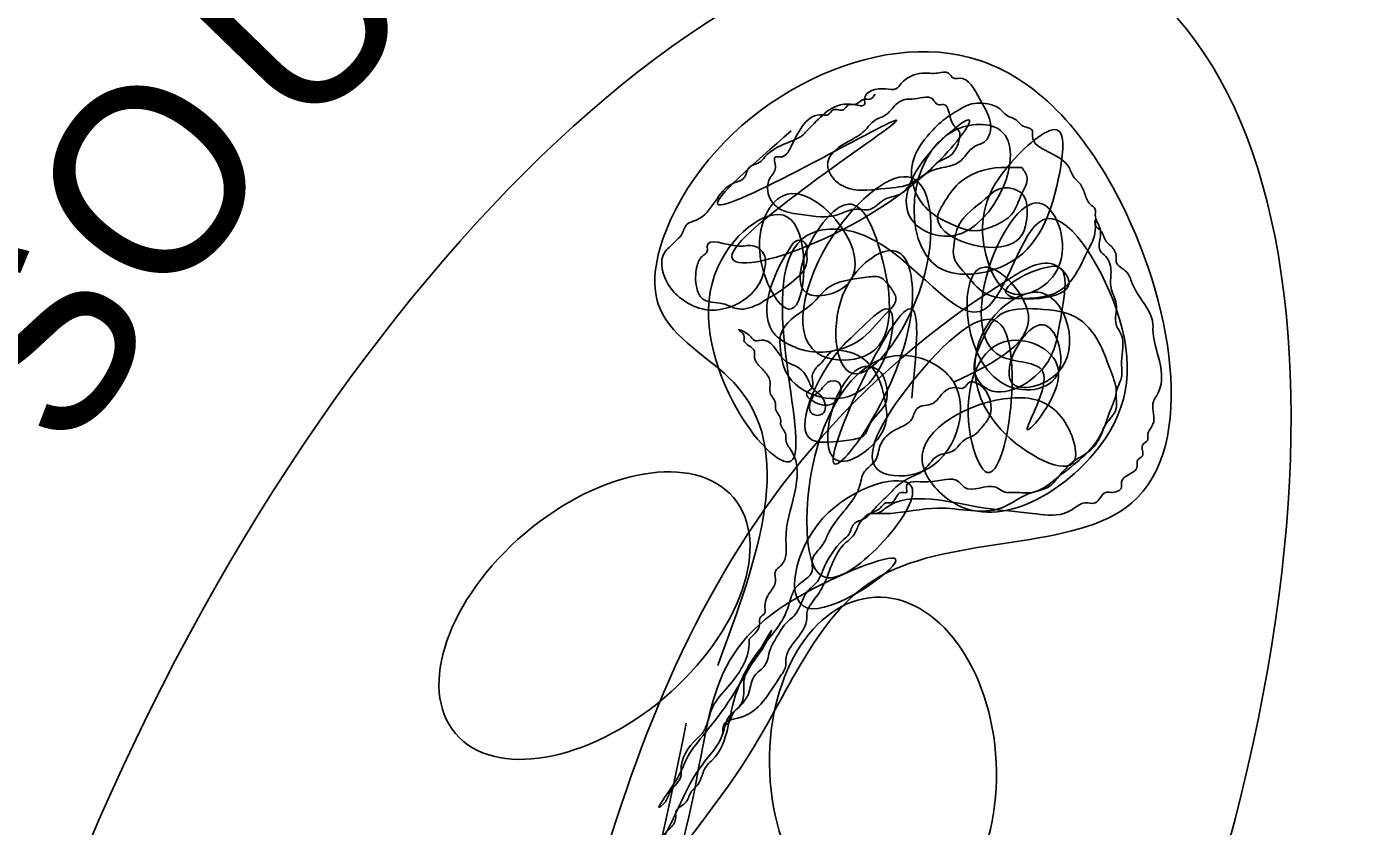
# Model space of a CAD drawing. Extents: x -796 to 2793, y -4650 to 4425.
# Drawn here: x 2627.02 to 2641.89, y 3356.06 to 3364.95 of the extents above; entities that cross this region are included whole.
import ezdxf

# ---------------------------------------------------------------- set-up
doc = ezdxf.new("R2010")
doc.units = 0
doc.layers.add('RD_HC_Data', color=7, linetype='Continuous')
doc.layers.add('RD_HC_Data_Tic', color=7, linetype='Continuous')

msp = doc.modelspace()

# ---------------------------------------------------------------- linework, layer by layer
at = {"layer": 'RD_HC_Data'}
for centre, major_axis, ratio in [((2633.164, 3354.462), (-9.013, -17.5), 0.587971), ((2633.485, 3354.229), (-5.367, -11.55), 0.466338), ((2633.339, 3358.4), (-1.546, -1.313), 0.591245), ((2636.548, 3356.708), (0.088, -1.896), 0.664387)]:
    msp.add_ellipse(centre, major_axis=major_axis, ratio=ratio, dxfattribs=at)
for points in [[(2634.36, 3357.204), (2632.727, 3353.704), (2632.085, 3354.229), (2631.093, 3354.054), (2631.268, 3352.596), (2630.102, 3352.246), (2630.102, 3351.721), (2630.568, 3351.896), (2631.268, 3351.079), (2628.935, 3350.087), (2630.918, 3348.804), (2632.377, 3347.812), (2631.735, 3350.262), (2632.26, 3350.612), (2633.543, 3349.796), (2633.893, 3351.254), (2633.893, 3351.721), (2634.885, 3351.896), (2635.06, 3352.421), (2634.068, 3352.246), (2633.368, 3353.062), (2635.06, 3356.854), (2636.518, 3358.837), (2639.318, 3359.654), (2639.143, 3363.096), (2637.51, 3364.612), (2634.185, 3362.804), (2634.068, 3361.812), (2634.885, 3360.996), (2634.71, 3357.846)], [(2636.46, 3364.204), (2636.402, 3364.146), (2636.343, 3364.146), (2636.227, 3364.087), (2636.168, 3364.087), (2636.11, 3364.029), (2635.993, 3364.029), (2635.935, 3363.971), (2635.877, 3363.971), (2635.527, 3363.621), (2635.41, 3363.504), (2635.352, 3363.504), (2635.352, 3363.387), (2635.293, 3363.271), (2635.293, 3363.037), (2635.41, 3362.921), (2635.643, 3362.862), (2636.052, 3362.862), (2636.227, 3362.921), (2636.402, 3362.921), (2636.577, 3363.037), (2636.752, 3363.096), (2636.868, 3363.212), (2637.043, 3363.329), (2637.16, 3363.446), (2637.277, 3363.504), (2637.393, 3363.679), (2637.393, 3363.796), (2637.335, 3363.854), (2637.218, 3364.087), (2637.16, 3364.087), (2637.102, 3364.146), (2636.868, 3364.146), (2636.81, 3364.146), (2636.693, 3364.087), (2636.577, 3363.971), (2636.46, 3363.912), (2636.343, 3363.796), (2636.168, 3363.679), (2635.935, 3363.446), (2635.935, 3363.387), (2635.993, 3363.271), (2636.052, 3363.212), (2636.168, 3363.154), (2636.577, 3363.154), (2636.868, 3363.212), (2637.043, 3363.329), (2637.218, 3363.387), (2637.393, 3363.446), (2637.568, 3363.621), (2637.685, 3363.679), (2637.743, 3363.796), (2637.627, 3364.146), (2637.393, 3364.379), (2637.335, 3364.379), (2637.277, 3364.437), (2637.16, 3364.437), (2636.985, 3364.437), (2636.752, 3364.321), (2636.693, 3364.262), (2636.577, 3364.262), (2636.343, 3364.146), (2636.343, 3364.087), (2636.227, 3364.087), (2635.76, 3363.854), (2635.702, 3363.796), (2635.643, 3363.737), (2635.527, 3363.679), (2635.235, 3363.504), (2635.177, 3363.446), (2635.06, 3363.387), (2635.002, 3363.271), (2634.885, 3363.212), (2634.477, 3362.804), (2634.36, 3362.746), (2634.302, 3362.629), (2634.243, 3362.571), (2634.185, 3362.512), (2634.127, 3362.454), (2634.185, 3362.046), (2634.302, 3361.929), (2634.535, 3361.812), (2634.768, 3361.812), (2635.177, 3362.104), (2635.235, 3362.279), (2635.235, 3362.396), (2635.118, 3362.512), (2634.943, 3362.512), (2634.593, 3362.512), (2634.593, 3362.454), (2634.535, 3362.396), (2634.477, 3362.279), (2634.477, 3362.046), (2634.535, 3361.929), (2634.768, 3361.871), (2634.943, 3361.812), (2635.177, 3361.871)], [(2635.06, 3358.137), (2635.06, 3358.079), (2634.827, 3357.612), (2634.652, 3357.379), (2634.593, 3357.204), (2634.535, 3357.087), (2634.477, 3357.029), (2634.302, 3356.679), (2634.302, 3356.621), (2634.185, 3356.446), (2634.127, 3356.329), (2634.068, 3356.271), (2634.243, 3356.562), (2634.36, 3356.796), (2634.827, 3357.437), (2635.293, 3358.196), (2635.235, 3358.079), (2635.118, 3357.904), (2635.002, 3357.671), (2635.002, 3357.554), (2634.943, 3357.379), (2634.885, 3357.321), (2634.827, 3357.204), (2634.768, 3357.146), (2634.768, 3357.087), (2634.768, 3357.146), (2634.943, 3357.262), (2635.41, 3357.729), (2635.468, 3357.846), (2635.468, 3357.904), (2635.585, 3358.137), (2635.702, 3358.371), (2635.702, 3358.429), (2635.76, 3358.546), (2635.877, 3358.721), (2636.11, 3359.187), (2636.227, 3359.304), (2636.285, 3359.421), (2636.402, 3359.537), (2636.518, 3359.596), (2636.577, 3359.654), (2636.635, 3359.654), (2636.693, 3359.712), (2636.752, 3359.771), (2636.81, 3359.771), (2636.81, 3359.829), (2637.043, 3359.887), (2637.393, 3359.887), (2637.452, 3359.829), (2637.802, 3359.829), (2637.918, 3359.771), (2637.977, 3359.771), (2638.21, 3359.771), (2638.502, 3359.946), (2638.968, 3360.412), (2639.027, 3360.529), (2639.143, 3360.704), (2639.143, 3360.879), (2639.202, 3361.054), (2639.202, 3361.229), (2639.202, 3361.521), (2639.143, 3361.637), (2639.143, 3361.871), (2639.085, 3362.046), (2639.085, 3362.221), (2639.027, 3362.396), (2638.968, 3362.454), (2638.968, 3362.687), (2638.91, 3362.862), (2638.91, 3362.921), (2638.852, 3362.979), (2638.793, 3363.096), (2638.735, 3363.212), (2638.677, 3363.271), (2638.618, 3363.387), (2638.385, 3363.562), (2638.21, 3363.737), (2638.21, 3363.796), (2638.093, 3363.854), (2638.035, 3363.912), (2637.918, 3363.971), (2637.86, 3364.029), (2637.743, 3364.087), (2637.51, 3364.087), (2637.393, 3364.029), (2637.218, 3363.912), (2637.043, 3363.737), (2636.868, 3363.387), (2637.043, 3362.921), (2637.335, 3362.746), (2637.51, 3362.687), (2637.627, 3362.687), (2637.802, 3362.746), (2637.977, 3362.862), (2638.093, 3363.096), (2638.152, 3363.271), (2638.093, 3363.387)], [(2635.527, 3363.796), (2634.71, 3362.979), (2636.693, 3363.912), (2634.885, 3362.454), (2637.16, 3363.446), (2637.51, 3363.912), (2636.985, 3363.446), (2636.868, 3362.804), (2637.335, 3362.629), (2637.86, 3363.796), (2637.335, 3363.796), (2637.16, 3362.279), (2637.86, 3362.279), (2638.502, 3363.271), (2638.502, 3363.796), (2637.977, 3363.446), (2637.685, 3362.454), (2637.977, 3361.987), (2638.502, 3362.279), (2638.327, 3362.979), (2637.86, 3361.287), (2638.327, 3361.112), (2638.152, 3360.471), (2638.502, 3361.112), (2637.977, 3361.462), (2637.51, 3360.471), (2637.685, 3360.004), (2637.86, 3361.637), (2636.868, 3360.996), (2636.518, 3360.004), (2636.985, 3360.004), (2637.335, 3360.996), (2636.868, 3361.287), (2635.702, 3359.479), (2635.877, 3358.837), (2636.518, 3359.187), (2636.868, 3359.829), (2635.877, 3359.479), (2635.702, 3358.487), (2636.693, 3359.012), (2635.702, 3358.662), (2634.36, 3356.037), (2632.552, 3352.071), (2632.552, 3352.596), (2631.56, 3351.604), (2632.902, 3352.421), (2632.377, 3352.246), (2630.743, 3349.446), (2631.268, 3349.096), (2632.377, 3352.596)], [(2638.093, 3363.387), (2638.035, 3363.387), (2637.86, 3363.387), (2637.393, 3363.212), (2637.218, 3362.979), (2637.16, 3362.862), (2638.035, 3362.571), (2638.152, 3362.862), (2638.093, 3363.096), (2637.977, 3363.154), (2637.86, 3363.154), (2637.685, 3363.037), (2637.393, 3362.746), (2637.335, 3362.512), (2637.335, 3362.396), (2637.452, 3362.221), (2637.685, 3361.987), (2638.035, 3361.929), (2638.56, 3362.046), (2638.852, 3362.512), (2638.91, 3362.687), (2638.91, 3362.804), (2638.91, 3362.746), (2638.968, 3362.687), (2639.027, 3362.571), (2639.085, 3362.512), (2639.143, 3362.396), (2639.143, 3362.337), (2639.26, 3362.221), (2639.318, 3362.104), (2639.377, 3361.987), (2639.552, 3361.637), (2639.552, 3361.579), (2639.61, 3361.287), (2639.61, 3360.879), (2639.552, 3360.762), (2639.552, 3360.529), (2639.493, 3360.412), (2639.493, 3360.354), (2639.435, 3360.296), (2639.435, 3360.179), (2639.377, 3360.121), (2639.377, 3360.062), (2639.202, 3359.887), (2639.202, 3359.829), (2639.085, 3359.771), (2639.027, 3359.771), (2638.91, 3359.654), (2638.793, 3359.654), (2638.677, 3359.596), (2638.56, 3359.537), (2638.21, 3359.537), (2637.685, 3359.596), (2636.577, 3359.596), (2636.46, 3359.537), (2636.402, 3359.537), (2636.46, 3359.537), (2636.635, 3359.537), (2637.16, 3359.596), (2637.86, 3359.596), (2638.21, 3359.771), (2638.385, 3359.829), (2638.502, 3359.946), (2638.677, 3360.121), (2638.852, 3360.237), (2639.085, 3360.704), (2639.143, 3360.879), (2639.085, 3361.112), (2638.968, 3361.404), (2638.735, 3361.696), (2638.268, 3361.812), (2637.86, 3361.754), (2637.627, 3361.404), (2637.568, 3361.112), (2637.685, 3360.937), (2638.385, 3361.229), (2638.502, 3361.579), (2638.56, 3361.929), (2638.502, 3362.279), (2638.385, 3362.279), (2637.918, 3361.987), (2638.618, 3362.104), (2638.502, 3362.279), (2637.977, 3362.162), (2632.727, 3352.887)], [(2636.868, 3360.821), (2636.868, 3361.812), (2635.993, 3360.121), (2636.868, 3361.812), (2636.693, 3362.454), (2636.168, 3362.104), (2636.168, 3361.112), (2636.985, 3362.104), (2636.868, 3363.271), (2635.993, 3362.629), (2635.877, 3361.287), (2636.343, 3361.287), (2636.518, 3362.454), (2636.168, 3362.979), (2635.702, 3361.987), (2636.168, 3362.104), (2635.527, 3363.096), (2635.177, 3362.454), (2635.527, 3361.812), (2635.527, 3362.804), (2634.71, 3362.279), (2635.527, 3360.121), (2635.702, 3362.629), (2636.343, 3362.629), (2637.685, 3361.812), (2638.327, 3362.804), (2639.143, 3361.812), (2638.968, 3360.296), (2637.335, 3359.654), (2636.985, 3360.121), (2637.977, 3360.821), (2638.502, 3360.646), (2638.677, 3360.121), (2637.86, 3360.471), (2637.86, 3361.812), (2638.327, 3361.987), (2638.502, 3361.112), (2637.977, 3360.996), (2638.327, 3361.637), (2638.502, 3361.112), (2637.86, 3360.996), (2637.685, 3362.279), (2638.152, 3361.812), (2637.335, 3360.996)], [(2635.177, 3361.871), (2635.527, 3362.104), (2635.702, 3362.337), (2635.702, 3362.454), (2635.702, 3362.512), (2635.643, 3362.571), (2635.585, 3362.571), (2635.527, 3362.512), (2635.352, 3361.521), (2635.527, 3361.404), (2635.702, 3361.346), (2635.993, 3361.346), (2636.285, 3361.462), (2636.577, 3361.754), (2636.693, 3361.929), (2636.635, 3362.046), (2636.518, 3362.162), (2636.343, 3362.162), (2635.935, 3362.046), (2635.76, 3361.871), (2635.527, 3361.696), (2635.41, 3361.521), (2635.41, 3361.346), (2635.468, 3361.112), (2636.343, 3360.937), (2636.577, 3361.812), (2636.285, 3361.579), (2636.052, 3361.346), (2635.76, 3360.354), (2636.168, 3360.354), (2636.343, 3360.412), (2636.402, 3360.529), (2636.577, 3360.762), (2636.577, 3360.996), (2636.518, 3361.112), (2636.402, 3361.171), (2636.343, 3361.171), (2636.227, 3361.112), (2636.052, 3360.121), (2636.577, 3360.529), (2636.577, 3360.762), (2636.46, 3361.112), (2636.285, 3361.287), (2636.11, 3361.346), (2635.993, 3361.346), (2635.877, 3361.229), (2635.818, 3361.171), (2635.76, 3361.054), (2635.76, 3360.937), (2635.702, 3360.879), (2635.818, 3360.762), (2635.993, 3360.762), (2636.052, 3360.821), (2636.052, 3360.996), (2635.935, 3360.996), (2635.877, 3360.937), (2635.818, 3360.879), (2635.76, 3360.821), (2635.76, 3360.646), (2635.877, 3360.646), (2635.877, 3360.821), (2635.76, 3360.937), (2635.702, 3361.054), (2635.585, 3361.171), (2635.468, 3361.229), (2635.235, 3361.462), (2635.177, 3361.462), (2635.118, 3361.462), (2635.06, 3361.521), (2634.943, 3361.579), (2635.002, 3361.521), (2635.002, 3361.462), (2635.118, 3361.346), (2635.118, 3361.287), (2635.177, 3361.171), (2635.235, 3361.112), (2635.293, 3360.996), (2635.293, 3360.879), (2635.352, 3360.762), (2635.352, 3360.704), (2635.41, 3360.587), (2635.41, 3360.529), (2635.468, 3360.412), (2635.468, 3360.354), (2635.527, 3360.237), (2635.468, 3359.246), (2635.468, 3359.071), (2635.41, 3358.954), (2635.352, 3358.896), (2635.352, 3358.779), (2635.293, 3358.662), (2635.235, 3358.487), (2635.235, 3358.429), (2635.177, 3358.371), (2635.177, 3358.312), (2635.118, 3358.196), (2635.06, 3358.137)], [(2632.61, 3353.471), (2632.668, 3353.296), (2632.668, 3353.179), (2632.552, 3353.062), (2632.493, 3353.062), (2632.377, 3353.121), (2632.318, 3353.121), (2632.61, 3353.354), (2632.902, 3353.062), (2633.135, 3352.596), (2633.135, 3352.421), (2633.193, 3352.304), (2633.252, 3352.537), (2633.252, 3353.004), (2633.31, 3353.237), (2633.31, 3353.412), (2633.31, 3353.704), (2633.368, 3353.762), (2633.368, 3354.112), (2633.427, 3354.287), (2633.485, 3354.404), (2633.485, 3354.754), (2633.543, 3354.871), (2633.543, 3354.987), (2633.602, 3355.046), (2633.602, 3355.104), (2633.66, 3355.221), (2633.66, 3355.279), (2633.952, 3355.629), (2633.952, 3355.746), (2634.068, 3355.804), (2634.068, 3355.862), (2634.127, 3355.979), (2634.185, 3356.037), (2634.243, 3356.154), (2634.243, 3356.212), (2634.36, 3356.329), (2634.418, 3356.446), (2634.477, 3356.504), (2634.535, 3356.621), (2634.593, 3356.737), (2634.652, 3356.796), (2634.885, 3357.437), (2635.177, 3358.021), (2635.468, 3358.429), (2635.527, 3358.604), (2635.585, 3358.721), (2635.76, 3358.896), (2635.76, 3359.012), (2635.877, 3359.187), (2635.935, 3359.304), (2636.227, 3359.712), (2636.285, 3359.829), (2636.343, 3360.004), (2636.46, 3360.121), (2636.518, 3360.296), (2636.693, 3360.471), (2636.868, 3360.587), (2636.927, 3360.704), (2637.102, 3360.762), (2637.218, 3360.879), (2637.335, 3360.937), (2637.452, 3360.937), (2637.51, 3360.996), (2637.568, 3360.996), (2637.743, 3360.646), (2637.627, 3360.471), (2637.568, 3360.412), (2637.452, 3360.354), (2637.335, 3360.237), (2637.16, 3360.179), (2636.985, 3360.004), (2636.868, 3359.946), (2636.693, 3359.829), (2636.577, 3359.712), (2636.46, 3359.596), (2636.343, 3359.479), (2636.227, 3359.421), (2636.168, 3359.304), (2636.11, 3359.246), (2635.877, 3358.896), (2635.818, 3358.779), (2635.702, 3358.662), (2635.585, 3358.429), (2635.468, 3358.312), (2635.352, 3358.137), (2635.293, 3358.021), (2635.235, 3357.846), (2635.118, 3357.729), (2635.06, 3357.554), (2634.943, 3357.379), (2634.827, 3357.262), (2634.768, 3357.087), (2634.535, 3356.737), (2634.302, 3356.329), (2634.068, 3355.862), (2633.952, 3355.687)]]:
    msp.add_spline(points, degree=3, dxfattribs=at)

# ---------------------------------------------------------------- texts
at = {"layer": 'RD_HC_Data_Tic'}
for s, rotation, p in [('U', 45.8626, (2630.064, 3363.666)), ('O', 52.4177, (2628.557, 3361.748)), ('S', 56.936, (2627.506, 3360.132))]:
    msp.add_text(s, height=2.1, rotation=rotation, dxfattribs=at).set_placement(p)

doc.saveas('drawing.dxf')
